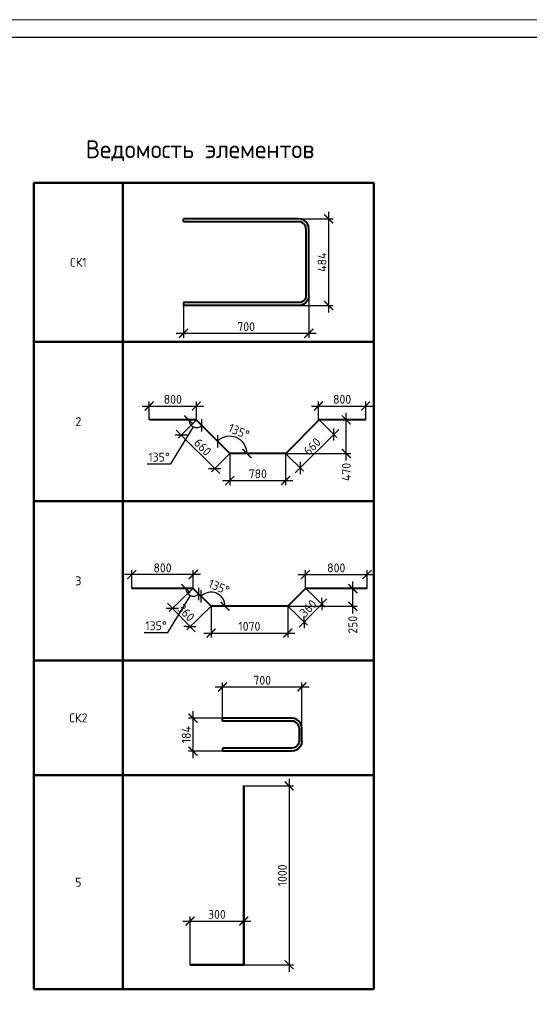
# Model space of a CAD drawing. Header units: millimetres. Extents: x -93479 to 1057970, y -66333 to 172656.
# Tile 427 of 473: x 961235 to 975456, y -20845 to 6666. Entities that reach past the tile are written whole.
import ezdxf

# ---------------------------------------------------------------- set-up
doc = ezdxf.new("R2010")
doc.units = ezdxf.units.MM
for name, color, linetype, lineweight in [('Арм_хомуты', 133, 'Continuous', 18), ('Выноски', 20, 'Continuous', 20), ('РАЗМЕРЫ', 7, 'Continuous', 9), ('ТОНКИЕ', 7, 'Continuous', 9)]:
    doc.layers.add(name, color=color, linetype=linetype, lineweight=lineweight)
doc.layers.add('Размеры _поперечного армирования', color=7, linetype='Continuous')
doc.layers.add('ТОЛСТЫЕ_ОСНОВНЫЕ', color=6, linetype='Continuous')
doc.styles.add('GOST 2.304', font='CS_Gost2304.shx')
doc.styles.add('GOST-2.304_Type-B', font='GOST_Common.ttf')
doc.dimstyles.new('СПДС', dxfattribs={"dimscale": 100, "dimtxt": 2.5, "dimasz": 2.5, "dimexe": 1.25, "dimexo": 0, "dimtad": 1, "dimdec": 0, "dimtxsty": 'GOST-2.304_Type-B', "dimblk": 'ARCHTICK', "dimcen": 2.5, "dimdle": 2, "dimadec": 0, "dimazin": 2, "dimtfac": 0.75, "dimtdec": 0, "dimtmove": 1, "dimatfit": 3, "dimfxl": 1, "dimtolj": 1, "dimarcsym": 1})

# ---------------------------------------------------------------- blocks, each defined once
blk = doc.blocks.new('*U1956')
at = {"layer": 'ТОЛСТЫЕ_ОСНОВНЫЕ', "color": 7}
blk.add_lwpolyline([(20, 5), (886, 5), (886, 415), (20, 415)], close=True, dxfattribs=at)
at = {"layer": 'ТОНКИЕ', "color": 7}
blk.add_lwpolyline([(0, 0), (891, 0), (891, 420), (0, 420)], close=True, dxfattribs=at)
blk = doc.blocks.new('*T1671')
at = {"layer": 'Выноски', "color": 0, "linetype": 'ByBlock', "lineweight": 50}
for p, q in [((0, 0), (9485, 0)), ((0, 0), (0, -22535)), ((2484, 0), (2484, -22535)), ((9485, 0), (9485, -22535)), ((0, -4449), (9485, -4449)), ((0, -8899), (9485, -8899)), ((0, -13348), (9485, -13348)), ((0, -16556), (9485, -16556)), ((0, -22535), (9485, -22535))]:
    blk.add_line(p, q, dxfattribs=at)
at = {"layer": 'Выноски', "color": 0, "char_height": 250, "width": 2183.67, "attachment_point": 5, "style": 'GOST-2.304_Type-B'}
for s, insert in [('СК1', (1242, -2225)), ('2', (1242, -6674)), ('3', (1242, -11123)), ('СК2', (1242, -14952)), ('5', (1242, -19545))]:
    blk.add_mtext(s, dxfattribs=dict(at, insert=insert))
blk = doc.blocks.new('*U719')
at = {"color": 0, "linetype": 'ByBlock', "lineweight": -2}
for p, q in [((-242, 40), (-242, 684)), ((-226, 684), (-242, 684)), ((-226, 40), (-226, 684)), ((226, 40), (226, 684)), ((226, 684), (242, 684)), ((242, 40), (242, 684)), ((-240.1, 25.5), (-242, 40)), ((-234.5, 12), (-240.1, 25.5)), ((-225.6, 0.4), (-234.5, 12)), ((-224.6, 29.6), (-226, 40)), ((-214, -8.5), (-225.6, 0.4)), ((-220.6, 20), (-224.6, 29.6)), ((-214.3, 11.7), (-220.6, 20)), ((-206, 5.4), (-214.3, 11.7)), ((-196.4, 1.4), (-206, 5.4)), ((-186, 0), (-196.4, 1.4)), ((-186, 0), (186, 0)), ((186, 0), (196.4, 1.4)), ((196.4, 1.4), (206, 5.4)), ((206, 5.4), (214.3, 11.7)), ((214, -8.5), (225.6, 0.4)), ((214.3, 11.7), (220.6, 20)), ((220.6, 20), (224.6, 29.6)), ((224.6, 29.6), (226, 40)), ((225.6, 0.4), (234.5, 12)), ((234.5, 12), (240.1, 25.5)), ((240.1, 25.5), (242, 40)), ((-200.5, -14.1), (-214, -8.5)), ((-186, -16), (-200.5, -14.1)), ((186, -16), (-186, -16)), ((186, -16), (200.5, -14.1)), ((200.5, -14.1), (214, -8.5))]:
    blk.add_line(p, q, dxfattribs=at)
at = {"style": 'GOST 2.304', "oblique": 15, "flags": 9}
for tag, p in [('ПОЗИЦИЯ', (950.2, -185)), ('ДИАМЕТР', (950.5, -189.3)), ('КЛАСС', (950.8, -193.8)), ('ДЛИНА', (951.2, -198.5)), ('МАССА', (951.5, -203.9))]:
    blk.add_attdef(tag, p, '', height=2.5, dxfattribs=at)
blk = doc.blocks.new('_ArchTick')
at = {"color": 0, "linetype": 'ByBlock', "const_width": 0.15}
blk.add_lwpolyline([(-0.5, -0.5), (0.5, 0.5)], dxfattribs=at)
blk = doc.blocks.new('*D1669')
at = {"layer": 'DEFPOINTS', "color": 0, "transparency": 16777216}
for p in [(969304, -923), (965804, -1243), (969304, -2097)]:
    blk.add_point(p, dxfattribs=at)
at = {"layer": 'РАЗМЕРЫ', "color": 0, "lineweight": -2, "transparency": 16777216}
for p, q in [((969304, -923), (969304, -2222)), ((965804, -1243), (965804, -2222)), ((965604, -2097), (969504, -2097))]:
    blk.add_line(p, q, dxfattribs=at)
at = {"layer": 'РАЗМЕРЫ', "color": 0, "lineweight": -2, "transparency": 16777216, "xscale": 250, "yscale": 250, "zscale": 250, "rotation": 180}
blk.add_blockref('_ArchTick', (965804, -2097), dxfattribs=at)
at = {"layer": 'РАЗМЕРЫ', "color": 0, "lineweight": -2, "transparency": 16777216, "xscale": 250, "yscale": 250, "zscale": 250}
blk.add_blockref('_ArchTick', (969304, -2097), dxfattribs=at)
at = {"layer": 'РАЗМЕРЫ', "color": 0, "transparency": 16777216, "insert": (967554, -1910), "char_height": 250, "attachment_point": 5, "style": 'GOST-2.304_Type-B'}
blk.add_mtext('\\A1;700', dxfattribs=at)
blk = doc.blocks.new('*D1670')
at = {"layer": 'DEFPOINTS', "color": 0, "transparency": 16777216}
for p in [(968649, 1101), (969859, 1101), (968649, -1319)]:
    blk.add_point(p, dxfattribs=at)
at = {"layer": 'РАЗМЕРЫ', "color": 0, "lineweight": -2, "transparency": 16777216}
for p, q in [((968649, 1101), (969984, 1101)), ((969859, -1519), (969859, 1301)), ((968649, -1319), (969984, -1319))]:
    blk.add_line(p, q, dxfattribs=at)
at = {"layer": 'РАЗМЕРЫ', "color": 0, "lineweight": -2, "transparency": 16777216, "xscale": 250, "yscale": 250, "zscale": 250}
for p, rotation in [((969859, 1101), 90), ((969859, -1319), 270)]:
    blk.add_blockref('_ArchTick', p, dxfattribs=dict(at, rotation=rotation))
at = {"layer": 'РАЗМЕРЫ', "color": 0, "transparency": 16777216, "insert": (969672, -109), "char_height": 250, "attachment_point": 5, "rotation": 90, "style": 'GOST-2.304_Type-B'}
blk.add_mtext('\\A1;484', dxfattribs=at)
blk = doc.blocks.new('*D1672')
at = {"layer": 'DEFPOINTS', "color": 0, "transparency": 16777216}
for p in [(966574, -9723), (968715, -9723), (968715, -10471)]:
    blk.add_point(p, dxfattribs=at)
at = {"layer": 'РАЗМЕРЫ', "color": 0, "lineweight": -2, "transparency": 16777216}
for p, q in [((966574, -9723), (966574, -10596)), ((968715, -9723), (968715, -10596)), ((966374, -10471), (968915, -10471))]:
    blk.add_line(p, q, dxfattribs=at)
at = {"layer": 'РАЗМЕРЫ', "color": 0, "lineweight": -2, "transparency": 16777216, "xscale": 250, "yscale": 250, "zscale": 250, "rotation": 180}
blk.add_blockref('_ArchTick', (966574, -10471), dxfattribs=at)
at = {"layer": 'РАЗМЕРЫ', "color": 0, "lineweight": -2, "transparency": 16777216, "xscale": 250, "yscale": 250, "zscale": 250}
blk.add_blockref('_ArchTick', (968715, -10471), dxfattribs=at)
at = {"layer": 'РАЗМЕРЫ', "color": 0, "transparency": 16777216, "insert": (967645, -10284), "char_height": 250, "attachment_point": 5, "style": 'GOST-2.304_Type-B'}
blk.add_mtext('\\A1;1070', dxfattribs=at)
blk = doc.blocks.new('*D1673')
at = {"layer": 'DEFPOINTS', "color": 0, "transparency": 16777216}
for p in [(964361, -8838), (964361, -9229), (966080, -9229)]:
    blk.add_point(p, dxfattribs=at)
at = {"layer": 'РАЗМЕРЫ', "color": 0, "lineweight": -2, "transparency": 16777216}
for p, q in [((964361, -9229), (964361, -8713)), ((966080, -9229), (966080, -8713)), ((966280, -8838), (964161, -8838))]:
    blk.add_line(p, q, dxfattribs=at)
at = {"layer": 'РАЗМЕРЫ', "color": 0, "lineweight": -2, "transparency": 16777216, "xscale": 250, "yscale": 250, "zscale": 250, "rotation": 180}
blk.add_blockref('_ArchTick', (964361, -8838), dxfattribs=at)
at = {"layer": 'РАЗМЕРЫ', "color": 0, "lineweight": -2, "transparency": 16777216, "xscale": 250, "yscale": 250, "zscale": 250}
blk.add_blockref('_ArchTick', (966080, -8838), dxfattribs=at)
at = {"layer": 'РАЗМЕРЫ', "color": 0, "transparency": 16777216, "insert": (965220, -8651), "char_height": 250, "attachment_point": 5, "style": 'GOST-2.304_Type-B'}
blk.add_mtext('\\A1;800', dxfattribs=at)
blk = doc.blocks.new('*D1674')
at = {"layer": 'DEFPOINTS', "color": 0, "transparency": 16777216}
for p in [(966080, -9213), (966574, -9723), (965989, -10290)]:
    blk.add_point(p, dxfattribs=at)
at = {"layer": 'РАЗМЕРЫ', "color": 0, "lineweight": -2, "transparency": 16777216}
for p, q in [((966080, -9213), (965405, -9867)), ((965355, -9637), (966128, -10434)), ((966574, -9723), (965899, -10377))]:
    blk.add_line(p, q, dxfattribs=at)
at = {"layer": 'РАЗМЕРЫ', "color": 0, "lineweight": -2, "transparency": 16777216, "xscale": 250, "yscale": 250, "zscale": 250}
for p, rotation in [((965495, -9780), 134.1090215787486), ((965989, -10290), 314.1090215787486)]:
    blk.add_blockref('_ArchTick', p, dxfattribs=dict(at, rotation=rotation))
at = {"layer": 'РАЗМЕРЫ', "color": 0, "transparency": 16777216, "insert": (965876, -9905), "char_height": 250, "attachment_point": 5, "rotation": 314.109, "style": 'GOST-2.304_Type-B'}
blk.add_mtext('\\A1;360', dxfattribs=at)
blk = doc.blocks.new('*D1676')
at = {"layer": 'DEFPOINTS', "color": 0, "transparency": 16777216}
for p in [(970928, -8838), (969209, -9229), (970928, -9229)]:
    blk.add_point(p, dxfattribs=at)
at = {"layer": 'РАЗМЕРЫ', "color": 0, "lineweight": -2, "transparency": 16777216}
for p, q in [((969209, -9229), (969209, -8713)), ((970928, -9229), (970928, -8713)), ((969009, -8838), (971128, -8838))]:
    blk.add_line(p, q, dxfattribs=at)
at = {"layer": 'РАЗМЕРЫ', "color": 0, "lineweight": -2, "transparency": 16777216, "xscale": 250, "yscale": 250, "zscale": 250, "rotation": 180}
blk.add_blockref('_ArchTick', (969209, -8838), dxfattribs=at)
at = {"layer": 'РАЗМЕРЫ', "color": 0, "lineweight": -2, "transparency": 16777216, "xscale": 250, "yscale": 250, "zscale": 250}
blk.add_blockref('_ArchTick', (970928, -8838), dxfattribs=at)
at = {"layer": 'РАЗМЕРЫ', "color": 0, "transparency": 16777216, "insert": (970069, -8651), "char_height": 250, "attachment_point": 5, "style": 'GOST-2.304_Type-B'}
blk.add_mtext('\\A1;800', dxfattribs=at)
blk = doc.blocks.new('*D1675')
at = {"layer": 'DEFPOINTS', "color": 0, "transparency": 16777216}
for p in [(969209, -9213), (968715, -9723), (969173, -10167)]:
    blk.add_point(p, dxfattribs=at)
at = {"layer": 'РАЗМЕРЫ', "color": 0, "lineweight": -2, "transparency": 16777216}
for p, q in [((969209, -9213), (969757, -9744)), ((969807, -9514), (969034, -10311)), ((968715, -9723), (969263, -10254))]:
    blk.add_line(p, q, dxfattribs=at)
at = {"layer": 'РАЗМЕРЫ', "color": 0, "lineweight": -2, "transparency": 16777216, "xscale": 250, "yscale": 250, "zscale": 250}
for p, rotation in [((969668, -9657), 45.89097842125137), ((969173, -10167), 225.8909784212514)]:
    blk.add_blockref('_ArchTick', p, dxfattribs=dict(at, rotation=rotation))
at = {"layer": 'РАЗМЕРЫ', "color": 0, "transparency": 16777216, "insert": (969286, -9782), "char_height": 250, "attachment_point": 5, "rotation": 45.891, "style": 'GOST-2.304_Type-B'}
blk.add_mtext('\\A1;360', dxfattribs=at)
blk = doc.blocks.new('*D1677')
at = {"layer": 'DEFPOINTS', "color": 0, "ltscale": 100, "transparency": 16777216}
for p in [(966080, -9229), (966852, -9445), (966574, -9723), (966574, -9723), (968715, -9723)]:
    blk.add_point(p, dxfattribs=at)
at = {"layer": 'РАЗМЕРЫ', "color": 0, "lineweight": -2, "transparency": 16777216}
blk.add_arc((966574, -9723), 393, 0, 135, dxfattribs=at)
at = {"layer": 'РАЗМЕРЫ', "color": 0, "lineweight": -2, "ltscale": 100, "transparency": 16777216, "xscale": 250, "yscale": 250, "zscale": 250}
for p, rotation in [((966296, -9445), 224.9999999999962), ((966967, -9723), 270.0000000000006)]:
    blk.add_blockref('_ArchTick', p, dxfattribs=dict(at, rotation=rotation))
at = {"layer": 'РАЗМЕРЫ', "color": 0, "ltscale": 100, "transparency": 16777216, "insert": (966796, -9186), "char_height": 250, "attachment_point": 5, "rotation": 337.5, "style": 'GOST-2.304_Type-B'}
blk.add_mtext('\\A1;135%%d', dxfattribs=at)
blk = doc.blocks.new('*D1678')
at = {"layer": 'DEFPOINTS', "color": 0, "transparency": 16777216}
for p in [(967098, -5453), (968657, -5453), (968657, -6210)]:
    blk.add_point(p, dxfattribs=at)
at = {"layer": 'РАЗМЕРЫ', "color": 0, "lineweight": -2, "transparency": 16777216}
for p, q in [((967098, -5453), (967098, -6335)), ((968657, -5453), (968657, -6335)), ((966898, -6210), (968857, -6210))]:
    blk.add_line(p, q, dxfattribs=at)
at = {"layer": 'РАЗМЕРЫ', "color": 0, "lineweight": -2, "transparency": 16777216, "xscale": 250, "yscale": 250, "zscale": 250, "rotation": 180}
blk.add_blockref('_ArchTick', (967098, -6210), dxfattribs=at)
at = {"layer": 'РАЗМЕРЫ', "color": 0, "lineweight": -2, "transparency": 16777216, "xscale": 250, "yscale": 250, "zscale": 250}
blk.add_blockref('_ArchTick', (968657, -6210), dxfattribs=at)
at = {"layer": 'РАЗМЕРЫ', "color": 0, "transparency": 16777216, "insert": (967878, -6022), "char_height": 250, "attachment_point": 5, "style": 'GOST-2.304_Type-B'}
blk.add_mtext('\\A1;780', dxfattribs=at)
blk = doc.blocks.new('*D1679')
at = {"layer": 'DEFPOINTS', "color": 0, "transparency": 16777216}
for p in [(970890, -4128), (969576, -4518), (970890, -4518)]:
    blk.add_point(p, dxfattribs=at)
at = {"layer": 'РАЗМЕРЫ', "color": 0, "lineweight": -2, "transparency": 16777216}
for p, q in [((969576, -4518), (969576, -4003)), ((970890, -4518), (970890, -4003)), ((969376, -4128), (971090, -4128))]:
    blk.add_line(p, q, dxfattribs=at)
at = {"layer": 'РАЗМЕРЫ', "color": 0, "lineweight": -2, "transparency": 16777216, "xscale": 250, "yscale": 250, "zscale": 250, "rotation": 180}
blk.add_blockref('_ArchTick', (969576, -4128), dxfattribs=at)
at = {"layer": 'РАЗМЕРЫ', "color": 0, "lineweight": -2, "transparency": 16777216, "xscale": 250, "yscale": 250, "zscale": 250}
blk.add_blockref('_ArchTick', (970890, -4128), dxfattribs=at)
at = {"layer": 'РАЗМЕРЫ', "color": 0, "transparency": 16777216, "insert": (970233, -3940), "char_height": 250, "attachment_point": 5, "style": 'GOST-2.304_Type-B'}
blk.add_mtext('\\A1;800', dxfattribs=at)
blk = doc.blocks.new('*D1680')
at = {"layer": 'DEFPOINTS', "color": 0, "transparency": 16777216}
for p in [(966164, -4128), (964849, -4518), (966164, -4518)]:
    blk.add_point(p, dxfattribs=at)
at = {"layer": 'РАЗМЕРЫ', "color": 0, "lineweight": -2, "transparency": 16777216}
for p, q in [((964849, -4518), (964849, -4003)), ((966164, -4518), (966164, -4003)), ((964649, -4128), (966364, -4128))]:
    blk.add_line(p, q, dxfattribs=at)
at = {"layer": 'РАЗМЕРЫ', "color": 0, "lineweight": -2, "transparency": 16777216, "xscale": 250, "yscale": 250, "zscale": 250, "rotation": 180}
blk.add_blockref('_ArchTick', (964849, -4128), dxfattribs=at)
at = {"layer": 'РАЗМЕРЫ', "color": 0, "lineweight": -2, "transparency": 16777216, "xscale": 250, "yscale": 250, "zscale": 250}
blk.add_blockref('_ArchTick', (966164, -4128), dxfattribs=at)
at = {"layer": 'РАЗМЕРЫ', "color": 0, "transparency": 16777216, "insert": (965507, -3940), "char_height": 250, "attachment_point": 5, "style": 'GOST-2.304_Type-B'}
blk.add_mtext('\\A1;800', dxfattribs=at)
blk = doc.blocks.new('*D1681')
at = {"layer": 'DEFPOINTS', "color": 0, "ltscale": 100, "transparency": 16777216}
for p in [(966164, -4518), (967437, -5114), (967098, -5453), (967098, -5453), (968657, -5453)]:
    blk.add_point(p, dxfattribs=at)
at = {"layer": 'РАЗМЕРЫ', "color": 0, "lineweight": -2, "transparency": 16777216}
blk.add_arc((967098, -5453), 479, 0, 135, dxfattribs=at)
at = {"layer": 'РАЗМЕРЫ', "color": 0, "lineweight": -2, "ltscale": 100, "transparency": 16777216, "xscale": 250, "yscale": 250, "zscale": 250}
for p, rotation in [((966760, -5114), 224.9999999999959), ((967577, -5453), 270.0000000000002)]:
    blk.add_blockref('_ArchTick', p, dxfattribs=dict(at, rotation=rotation))
at = {"layer": 'РАЗМЕРЫ', "color": 0, "ltscale": 100, "transparency": 16777216, "insert": (967353, -4837), "char_height": 250, "attachment_point": 5, "rotation": 337.5, "style": 'GOST-2.304_Type-B'}
blk.add_mtext('\\A1;135%%d', dxfattribs=at)
blk = doc.blocks.new('*D1682')
at = {"layer": 'DEFPOINTS', "color": 0, "transparency": 16777216}
for p in [(966164, -4518), (967098, -5453), (966676, -5875)]:
    blk.add_point(p, dxfattribs=at)
at = {"layer": 'РАЗМЕРЫ', "color": 0, "lineweight": -2, "transparency": 16777216}
for p, q in [((966164, -4518), (965653, -5029)), ((965600, -4799), (966817, -6016)), ((967098, -5453), (966587, -5963))]:
    blk.add_line(p, q, dxfattribs=at)
at = {"layer": 'РАЗМЕРЫ', "color": 0, "lineweight": -2, "transparency": 16777216, "xscale": 250, "yscale": 250, "zscale": 250}
for p, rotation in [((965741, -4941), 134.999999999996), ((966676, -5875), 314.999999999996)]:
    blk.add_blockref('_ArchTick', p, dxfattribs=dict(at, rotation=rotation))
at = {"layer": 'РАЗМЕРЫ', "color": 0, "transparency": 16777216, "insert": (966341, -5275), "char_height": 250, "attachment_point": 5, "rotation": 315, "style": 'GOST-2.304_Type-B'}
blk.add_mtext('\\A1;660', dxfattribs=at)
blk = doc.blocks.new('*D1683')
at = {"layer": 'DEFPOINTS', "color": 0, "transparency": 16777216}
for p in [(969592, -4518), (969997, -4924), (968657, -5453)]:
    blk.add_point(p, dxfattribs=at)
at = {"layer": 'РАЗМЕРЫ', "color": 0, "lineweight": -2, "transparency": 16777216}
for p, q in [((969592, -4518), (970086, -5012)), ((968921, -5999), (970139, -4782)), ((968657, -5453), (969151, -5946))]:
    blk.add_line(p, q, dxfattribs=at)
at = {"layer": 'РАЗМЕРЫ', "color": 0, "lineweight": -2, "transparency": 16777216, "xscale": 250, "yscale": 250, "zscale": 250}
for p, rotation in [((969997, -4924), 44.99999999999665), ((969063, -5858), 224.9999999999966)]:
    blk.add_blockref('_ArchTick', p, dxfattribs=dict(at, rotation=rotation))
at = {"layer": 'РАЗМЕРЫ', "color": 0, "transparency": 16777216, "insert": (969397, -5258), "char_height": 250, "attachment_point": 5, "rotation": 45, "style": 'GOST-2.304_Type-B'}
blk.add_mtext('\\A1;660', dxfattribs=at)
blk = doc.blocks.new('*D1718')
at = {"layer": 'DEFPOINTS', "color": 0, "transparency": 16777216}
for p in [(969874, -4518), (970349, -4518), (968533, -5453)]:
    blk.add_point(p, dxfattribs=at)
at = {"layer": 'РАЗМЕРЫ', "color": 0, "lineweight": -2, "transparency": 16777216}
for p, q in [((970349, -5653), (970349, -4318)), ((969874, -4518), (970474, -4518)), ((968533, -5453), (970474, -5453))]:
    blk.add_line(p, q, dxfattribs=at)
at = {"layer": 'РАЗМЕРЫ', "color": 0, "lineweight": -2, "transparency": 16777216, "xscale": 250, "yscale": 250, "zscale": 250}
for p, rotation in [((970349, -4518), 90), ((970349, -5453), 270)]:
    blk.add_blockref('_ArchTick', p, dxfattribs=dict(at, rotation=rotation))
at = {"layer": 'РАЗМЕРЫ', "color": 0, "transparency": 16777216, "insert": (970350, -5971), "char_height": 250, "attachment_point": 5, "rotation": 90, "style": 'GOST-2.304_Type-B'}
blk.add_mtext('\\A1;470', dxfattribs=at)
blk = doc.blocks.new('*D1719')
at = {"layer": 'DEFPOINTS', "color": 0, "transparency": 16777216}
for p in [(969626, -9229), (970531, -9229), (968715, -9723)]:
    blk.add_point(p, dxfattribs=at)
at = {"layer": 'РАЗМЕРЫ', "color": 0, "lineweight": -2, "transparency": 16777216}
for p, q in [((970531, -9923), (970531, -9029)), ((969626, -9229), (970656, -9229)), ((968715, -9723), (970656, -9723))]:
    blk.add_line(p, q, dxfattribs=at)
at = {"layer": 'РАЗМЕРЫ', "color": 0, "lineweight": -2, "transparency": 16777216, "xscale": 250, "yscale": 250, "zscale": 250}
for p, rotation in [((970531, -9229), 90), ((970531, -9723), 270)]:
    blk.add_blockref('_ArchTick', p, dxfattribs=dict(at, rotation=rotation))
at = {"layer": 'РАЗМЕРЫ', "color": 0, "transparency": 16777216, "insert": (970531, -10242), "char_height": 250, "attachment_point": 5, "rotation": 90, "style": 'GOST-2.304_Type-B'}
blk.add_mtext('\\A1;250', dxfattribs=at)
blk = doc.blocks.new('*D1720')
at = {"layer": 'DEFPOINTS', "color": 0, "ltscale": 100, "transparency": 16777216}
for p in [(964361, -9229), (966080, -9229), (966080, -9229), (966080, -9441), (966574, -9723)]:
    blk.add_point(p, dxfattribs=at)
at = {"layer": 'Размеры _поперечного армирования', "color": 0, "lineweight": -2, "transparency": 16777216}
for p, q in [((965372, -10455), (965999, -9425)), ((964709, -10455), (965372, -10455))]:
    blk.add_line(p, q, dxfattribs=at)
blk.add_arc((966080, -9229), 212, 180, 315, dxfattribs=at)
at = {"layer": 'Размеры _поперечного армирования', "color": 0, "lineweight": -2, "ltscale": 100, "transparency": 16777216, "xscale": 250, "yscale": 250, "zscale": 250}
for p, rotation in [((965868, -9229), 90), ((966229, -9379), 44.9999999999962)]:
    blk.add_blockref('_ArchTick', p, dxfattribs=dict(at, rotation=rotation))
at = {"layer": 'Размеры _поперечного армирования', "color": 0, "ltscale": 100, "transparency": 16777216, "insert": (965040, -10267), "char_height": 250, "attachment_point": 5, "style": 'GOST-2.304_Type-B'}
blk.add_mtext('\\A1;135%%d', dxfattribs=at)
blk = doc.blocks.new('*D1721')
at = {"layer": 'DEFPOINTS', "color": 0, "ltscale": 100, "transparency": 16777216}
for p in [(964445, -4518), (966164, -4518), (966164, -4518), (966164, -4730), (966658, -5012)]:
    blk.add_point(p, dxfattribs=at)
at = {"layer": 'Размеры _поперечного армирования', "color": 0, "lineweight": -2, "transparency": 16777216}
for p, q in [((965456, -5744), (966083, -4714)), ((964793, -5744), (965456, -5744))]:
    blk.add_line(p, q, dxfattribs=at)
blk.add_arc((966164, -4518), 212, 180, 315, dxfattribs=at)
at = {"layer": 'Размеры _поперечного армирования', "color": 0, "lineweight": -2, "ltscale": 100, "transparency": 16777216, "xscale": 250, "yscale": 250, "zscale": 250}
for p, rotation in [((965952, -4518), 90), ((966314, -4668), 44.9999999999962)]:
    blk.add_blockref('_ArchTick', p, dxfattribs=dict(at, rotation=rotation))
at = {"layer": 'Размеры _поперечного армирования', "color": 0, "ltscale": 100, "transparency": 16777216, "insert": (965125, -5556), "char_height": 250, "attachment_point": 5, "style": 'GOST-2.304_Type-B'}
blk.add_mtext('\\A1;135%%d', dxfattribs=at)
blk = doc.blocks.new('*U1903')
at = {"color": 0, "linetype": 'ByBlock', "lineweight": -2}
for p, q in [((-92, 40), (-92, 427.5)), ((-76, 427.5), (-92, 427.5)), ((-76, 40), (-76, 427.5)), ((76, 40), (76, 427.5)), ((76, 427.5), (92, 427.5)), ((92, 40), (92, 427.5)), ((-90.1, 25.5), (-92, 40)), ((-84.5, 12), (-90.1, 25.5)), ((-75.6, 0.4), (-84.5, 12)), ((-74.6, 29.6), (-76, 40)), ((-64, -8.5), (-75.6, 0.4)), ((-70.6, 20), (-74.6, 29.6)), ((-64.3, 11.7), (-70.6, 20)), ((-56, 5.4), (-64.3, 11.7)), ((-46.4, 1.4), (-56, 5.4)), ((-36, 0), (-46.4, 1.4)), ((-36, 0), (36, 0)), ((36, 0), (46.4, 1.4)), ((46.4, 1.4), (56, 5.4)), ((56, 5.4), (64.3, 11.7)), ((64, -8.5), (75.6, 0.4)), ((64.3, 11.7), (70.6, 20)), ((70.6, 20), (74.6, 29.6)), ((74.6, 29.6), (76, 40)), ((75.6, 0.4), (84.5, 12)), ((84.5, 12), (90.1, 25.5)), ((90.1, 25.5), (92, 40)), ((-50.5, -14.1), (-64, -8.5)), ((-36, -16), (-50.5, -14.1)), ((36, -16), (-36, -16)), ((36, -16), (50.5, -14.1)), ((50.5, -14.1), (64, -8.5))]:
    blk.add_line(p, q, dxfattribs=at)
at = {"style": 'GOST 2.304', "oblique": 15, "flags": 9}
for tag, p in [('ПОЗИЦИЯ', (1100.2, -185)), ('ДИАМЕТР', (1100.5, -189.3)), ('КЛАСС', (1100.8, -193.8)), ('ДЛИНА', (1101.2, -198.5)), ('МАССА', (1101.5, -203.9))]:
    blk.add_attdef(tag, p, '', height=2.5, dxfattribs=at)
blk = doc.blocks.new('*D1904')
at = {"layer": 'DEFPOINTS', "color": 0, "transparency": 16777216}
for p in [(969111, -11977), (966893, -12854), (969111, -13130)]:
    blk.add_point(p, dxfattribs=at)
at = {"layer": 'РАЗМЕРЫ', "color": 0, "lineweight": -2, "transparency": 16777216}
for p, q in [((966693, -11977), (969311, -11977)), ((966893, -12854), (966893, -11852)), ((969111, -13130), (969111, -11852))]:
    blk.add_line(p, q, dxfattribs=at)
at = {"layer": 'РАЗМЕРЫ', "color": 0, "lineweight": -2, "transparency": 16777216, "xscale": 250, "yscale": 250, "zscale": 250, "rotation": 180}
blk.add_blockref('_ArchTick', (966893, -11977), dxfattribs=at)
at = {"layer": 'РАЗМЕРЫ', "color": 0, "lineweight": -2, "transparency": 16777216, "xscale": 250, "yscale": 250, "zscale": 250}
blk.add_blockref('_ArchTick', (969111, -11977), dxfattribs=at)
at = {"layer": 'РАЗМЕРЫ', "color": 0, "transparency": 16777216, "insert": (968002, -11790), "char_height": 250, "attachment_point": 5, "style": 'GOST-2.304_Type-B'}
blk.add_mtext('\\A1;700', dxfattribs=at)
blk = doc.blocks.new('*D1905')
at = {"layer": 'DEFPOINTS', "color": 0, "transparency": 16777216}
for p in [(967754, -12850), (966070, -13770), (967616, -13770)]:
    blk.add_point(p, dxfattribs=at)
at = {"layer": 'РАЗМЕРЫ', "color": 0, "lineweight": -2, "transparency": 16777216}
for p, q in [((966070, -12650), (966070, -13970)), ((967754, -12850), (965945, -12850)), ((967616, -13770), (965945, -13770))]:
    blk.add_line(p, q, dxfattribs=at)
at = {"layer": 'РАЗМЕРЫ', "color": 0, "lineweight": -2, "transparency": 16777216, "xscale": 250, "yscale": 250, "zscale": 250}
for p, rotation in [((966070, -12850), 90), ((966070, -13770), 270)]:
    blk.add_blockref('_ArchTick', p, dxfattribs=dict(at, rotation=rotation))
at = {"layer": 'РАЗМЕРЫ', "color": 0, "transparency": 16777216, "insert": (965882, -13310), "char_height": 250, "attachment_point": 5, "rotation": 90, "style": 'GOST-2.304_Type-B'}
blk.add_mtext('\\A1;184', dxfattribs=at)
blk = doc.blocks.new('*D1941')
at = {"layer": 'DEFPOINTS', "color": 0, "transparency": 16777216}
for p in [(967488, -14741), (967488, -19741), (968753, -19741)]:
    blk.add_point(p, dxfattribs=at)
at = {"layer": 'РАЗМЕРЫ', "color": 0, "lineweight": -2, "transparency": 16777216}
for p, q in [((968753, -14541), (968753, -19941)), ((967488, -14741), (968878, -14741)), ((967488, -19741), (968878, -19741))]:
    blk.add_line(p, q, dxfattribs=at)
at = {"layer": 'РАЗМЕРЫ', "color": 0, "lineweight": -2, "transparency": 16777216, "xscale": 250, "yscale": 250, "zscale": 250}
for p, rotation in [((968753, -14741), 90), ((968753, -19741), 270)]:
    blk.add_blockref('_ArchTick', p, dxfattribs=dict(at, rotation=rotation))
at = {"layer": 'РАЗМЕРЫ', "color": 0, "transparency": 16777216, "insert": (968565, -17241), "char_height": 250, "attachment_point": 5, "rotation": 90, "style": 'GOST-2.304_Type-B'}
blk.add_mtext('\\A1;1000', dxfattribs=at)
blk = doc.blocks.new('*D1942')
at = {"layer": 'DEFPOINTS', "color": 0, "transparency": 16777216}
for p in [(967488, -18519), (965988, -19746), (967488, -19741)]:
    blk.add_point(p, dxfattribs=at)
at = {"layer": 'РАЗМЕРЫ', "color": 0, "lineweight": -2, "transparency": 16777216}
for p, q in [((965988, -19746), (965988, -18394)), ((967488, -19741), (967488, -18394)), ((965788, -18519), (967688, -18519))]:
    blk.add_line(p, q, dxfattribs=at)
at = {"layer": 'РАЗМЕРЫ', "color": 0, "lineweight": -2, "transparency": 16777216, "xscale": 250, "yscale": 250, "zscale": 250, "rotation": 180}
blk.add_blockref('_ArchTick', (965988, -18519), dxfattribs=at)
at = {"layer": 'РАЗМЕРЫ', "color": 0, "lineweight": -2, "transparency": 16777216, "xscale": 250, "yscale": 250, "zscale": 250}
blk.add_blockref('_ArchTick', (967488, -18519), dxfattribs=at)
at = {"layer": 'РАЗМЕРЫ', "color": 0, "transparency": 16777216, "insert": (966738, -18332), "char_height": 250, "attachment_point": 5, "style": 'GOST-2.304_Type-B'}
blk.add_mtext('\\A1;300', dxfattribs=at)

msp = doc.modelspace()

# ---------------------------------------------------------------- linework, layer by layer
at = {"color": 7, "lineweight": 40, "ltscale": 30}
for p, q in [((966163.9, -4518), (964865.2, -4518)), ((967098.4, -5452.5), (966163.9, -4518)), ((968657.2, -5452.5), (969591.7, -4518)), ((970890.4, -4518), (969591.7, -4518)), ((968657.2, -5452.5), (967098.4, -5452.5)), ((966079.6, -9228.9), (964360.9, -9228.9)), ((966573.8, -9723.1), (966079.6, -9228.9)), ((968715.2, -9723.1), (969209.7, -9228.6)), ((970928.1, -9228.6), (969209.7, -9228.6)), ((968715.2, -9723.1), (966573.8, -9723.1))]:
    msp.add_line(p, q, dxfattribs=at)
at = {"layer": 'РАЗМЕРЫ', "color": 7, "lineweight": 50}
msp.add_lwpolyline([(967488.1, -14730.7), (967488.1, -19740.8), (965988.1, -19745.5)], dxfattribs=at)

# ---------------------------------------------------------------- block references
at = {"xscale": 100, "yscale": 100, "zscale": 100}
msp.add_blockref('*U1956', (907315.2, -35333.9), dxfattribs=at)
msp.add_blockref('*T1671', (961630.4, 2110.1))
at = {"color": 7, "lineweight": 40, "ltscale": 30, "xscale": -5, "yscale": 5, "zscale": 5, "rotation": 90}
msp.add_blockref('*U1903', (969030.7, -13309.8), dxfattribs=at)
at = {"layer": 'Арм_хомуты', "color": 7, "lineweight": 40, "xscale": -5, "yscale": 5, "zscale": 5, "rotation": 90}
msp.add_blockref('*U719', (969223.9, -108.9), dxfattribs=at)

# ---------------------------------------------------------------- texts
at = {"layer": 'РАЗМЕРЫ', "color": 7, "style": 'GOST-2.304_Type-B'}
msp.add_text('Ведомость элементов', height=500, dxfattribs=at).set_placement((963077.1, 2797))

# ---------------------------------------------------------------- dimensions: what is measured, and where the dimension line sits
at = {"layer": 'РАЗМЕРЫ', "color": 7}
for base, p1, p2, picture, middle in [((969859, 1101.1), (968649.1, -1318.9), (968649.1, 1101.1), '*D1670', (969671.5, -108.9)), ((966069.8, -13769.8), (967754, -12849.8), (967616, -13769.8), '*D1905', (965882.3, -13309.8)), ((968752.6, -19740.8), (967488.1, -14740.7), (967488.1, -19740.8), '*D1941', (968565.1, -17240.8))]:
    dim = msp.add_linear_dim(base=base, p1=p1, p2=p2, angle=90, dimstyle='СПДС', override={"dimlfac": 0.2}, dxfattribs=at)
    dim.commit()
    dim.dimension.update_dxf_attribs({"geometry": picture, "text_midpoint": middle})
for base, p1, p2, override, picture, middle in [((969303.9, -2097.2), (965803.9, -1243.5), (969303.9, -923.3), {"dimlfac": 0.2}, '*D1669', (967553.9, -1909.7)), ((968657.2, -6209.5), (967098.4, -5452.5), (968657.2, -5452.5), {"dimlfac": 0.5, "dimrnd": 10}, '*D1678', (967877.8, -6022)), ((968715.2, -10471.2), (966573.8, -9723.1), (968715.2, -9723.1), {"dimlfac": 0.5, "dimrnd": 10}, '*D1672', (967644.5, -10283.7)), ((967488.1, -18519.4), (965988.1, -19745.5), (967488.1, -19740.8), {"dimlfac": 0.2}, '*D1942', (966738.1, -18331.9))]:
    dim = msp.add_linear_dim(base=base, p1=p1, p2=p2, dimstyle='СПДС', override=override, dxfattribs=at)
    dim.commit()
    dim.dimension.update_dxf_attribs({"geometry": picture, "text_midpoint": middle})
for base, p1, p2, picture, middle in [((966163.9, -4127.7), (964849.4, -4518.3), (966163.9, -4518), '*D1680', (965506.6, -3940.2)), ((970890.4, -4127.7), (969575.8, -4518.3), (970890.4, -4518), '*D1679', (970233.1, -3940.2)), ((970928.1, -8838.2), (969209.5, -9228.9), (970928.1, -9228.9), '*D1676', (970068.8, -8650.7))]:
    dim = msp.add_linear_dim(base=base, p1=p1, p2=p2, angle=180, text='800', dimstyle='СПДС', override={"dimlfac": 0.5, "dimrnd": 10}, dxfattribs=at)
    dim.commit()
    dim.dimension.update_dxf_attribs({"geometry": picture, "text_midpoint": middle})
for base, p1, p2, text, picture, middle in [((970349.3, -4518), (968533.4, -5452.5), (969873.8, -4518), '470', '*D1718', (970537.1, -5971.5)), ((970531.1, -9228.6), (968715.2, -9723.1), (969626.2, -9228.6), '250', '*D1719', (970718.9, -10242.1))]:
    dim = msp.add_linear_dim(base=base, p1=p1, p2=p2, angle=90, text=text, dimstyle='СПДС', override={"dimlfac": 0.2, "dimrnd": 10}, dxfattribs=at)
    dim.commit()
    dim.dimension.update_dxf_attribs({"geometry": picture, "text_midpoint": middle, "dimtype": 160})
for p1, p2, distance, picture, middle in [((966163.9, -4518), (967098.4, -5452.5), -597.6, '*D1682', (966341.2, -5275.2)), ((968657.2, -5452.5), (969591.7, -4518), -573.4, '*D1683', (969397.3, -5258.2)), ((966079.6, -9213.2), (966573.8, -9723.1), -814.8, '*D1674', (965876.3, -9904.8)), ((969209.5, -9213.2), (968715.2, -9723.1), 638, '*D1675', (969285.8, -9781.7))]:
    dim = msp.add_aligned_dim(p1=p1, p2=p2, distance=distance, dimstyle='СПДС', override={"dimlfac": 0.5, "dimrnd": 10}, dxfattribs=at)
    dim.commit()
    dim.dimension.update_dxf_attribs({"geometry": picture, "text_midpoint": middle})
for base, line1, line2, picture, middle in [((967437, -5113.9), ((968657.2, -5452.5), (967098.4, -5452.5)), ((967098.4, -5452.5), (966163.9, -4518)), '*D1681', (967353.4, -4836.8)), ((966851.9, -9445), ((966573.8, -9723.1), (966079.6, -9228.9)), ((968715.2, -9723.1), (966573.8, -9723.1)), '*D1677', (966796.1, -9186.4))]:
    dim = msp.add_angular_dim_2l(base=base, line1=line1, line2=line2, dimstyle='СПДС', dxfattribs=at)
    dim.commit()
    dim.dimension.update_dxf_attribs({"geometry": picture, "text_midpoint": middle})
for base, p1, p2, text, override, picture, middle in [((964360.9, -8838.2), (966079.6, -9228.9), (964360.9, -9228.9), '800', {"dimlfac": 0.5, "dimrnd": 10}, '*D1673', (965220.3, -8650.7)), ((969110.7, -11977.4), (966893.1, -12853.6), (969110.7, -13129.8), '700', {"dimlfac": 0.2}, '*D1904', (968001.9, -11789.9))]:
    dim = msp.add_linear_dim(base=base, p1=p1, p2=p2, text=text, dimstyle='СПДС', override=override, dxfattribs=at)
    dim.commit()
    dim.dimension.update_dxf_attribs({"geometry": picture, "text_midpoint": middle})
at = {"layer": 'Размеры _поперечного армирования', "color": 7}
for base, line1, line2, picture, middle in [((966163.9, -4729.9), ((966163.9, -4518), (964445.2, -4518)), ((966658.1, -5012.3), (966163.9, -4518)), '*D1721', (965124.6, -5743.8)), ((966079.6, -9440.7), ((966079.6, -9228.9), (964360.9, -9228.9)), ((966573.8, -9723.1), (966079.6, -9228.9)), '*D1720', (965040.3, -10454.7))]:
    dim = msp.add_angular_dim_2l(base=base, line1=line1, line2=line2, dimstyle='СПДС', dxfattribs=at)
    dim.commit()
    dim.dimension.update_dxf_attribs({"geometry": picture, "text_midpoint": middle, "dimtype": 162})

doc.saveas('drawing.dxf')
